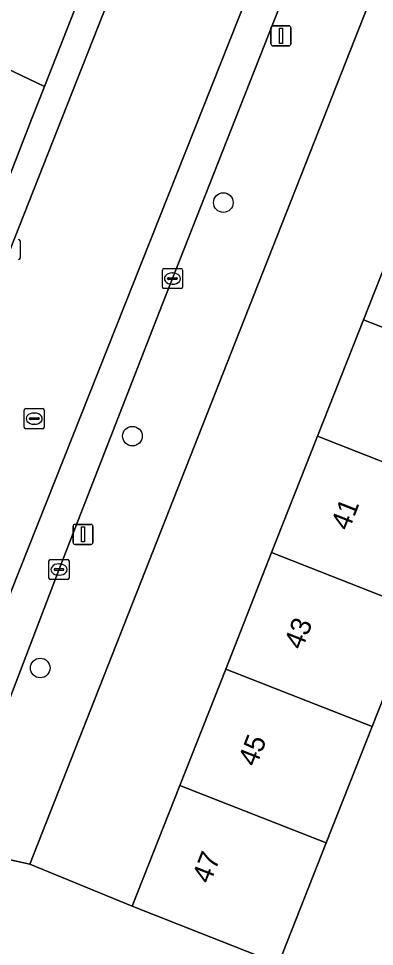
# Model space of a CAD drawing. Extents: x 159817 to 160765, y 380688 to 381638.
# Drawn here: x 160281.64 to 160299.38, y 381208.73 to 381254.99 of the extents above; entities that cross this region are included whole.
import ezdxf

# ---------------------------------------------------------------- set-up
doc = ezdxf.new("R2010")
doc.units = 0
for name, color, linetype in [('IMGEO_Boom', 7, 'Continuous'), ('IMGEO_Erf', 7, 'Continuous'), ('IMGEO_Groenvoorziening', 7, 'Continuous'), ('IMGEO_Kolk', 7, 'Continuous'), ('IMGEO_Lichtmast', 7, 'Continuous'), ('IMGEO_Pand', 7, 'Continuous'), ('IMGEO_Pand_nummerreeks', 7, 'Continuous'), ('IMGEO_Parkeervlak_open', 7, 'Continuous'), ('IMGEO_Rijbaan_lokaal_open', 7, 'Continuous'), ('IMGEO_Rioolput', 7, 'Continuous'), ('IMGEO_Voetpad_open', 7, 'Continuous')]:
    doc.layers.add(name, color=color, linetype=linetype)

msp = doc.modelspace()

# ---------------------------------------------------------------- linework, layer by layer
at = {"layer": 'IMGEO_Boom'}
for centre in [(160291.845, 381245.814), (160287.312, 381234.169), (160282.716, 381222.612)]:
    msp.add_circle(centre, 0.489, dxfattribs=at)
at = {"layer": 'IMGEO_Erf'}
msp.add_lwpolyline([(160302.786, 381250), (160303.405, 381251.569), (160305.694, 381257.372), (160307.998, 381263.215), (160302.836, 381265.248), (160296.834, 381250), (160292.437, 381238.829), (160282.201, 381212.828), (160287.303, 381210.745), (160289.675, 381216.759), (160291.963, 381222.561), (160294.252, 381228.362), (160296.54, 381234.164), (160298.829, 381239.967), (160301.117, 381245.769)], close=True, dxfattribs=at)
msp.add_lwpolyline([(160315.285, 381204.504), (160317.641, 381211.453), (160311.612, 381213.505), (160312.251, 381215.385), (160312.704, 381216.714), (160318.733, 381214.663), (160321.664, 381223.259), (160322.755, 381226.469), (160325.669, 381235.035), (160326.76, 381238.245), (160329.684, 381246.842), (160330.776, 381250.051), (160332.03, 381253.739), (160315.295, 381260.34), (160312.995, 381254.509), (160311.216, 381250), (160310.706, 381248.705), (160308.418, 381242.904), (160306.129, 381237.103), (160303.841, 381231.301), (160301.552, 381225.499), (160299.264, 381219.696), (160296.975, 381213.895), (160294.599, 381207.871)], dxfattribs=at)
at = {"layer": 'IMGEO_Groenvoorziening'}
msp.add_lwpolyline([(160272.065, 381256.79), (160278.685, 381253.622), (160282.93, 381251.591), (160284.608, 381255.87), (160280.242, 381257.583), (160263.914, 381264.002), (160257.027, 381266.942), (160255.623, 381263.651), (160262.284, 381260.57), (160265.98, 381258.86)], dxfattribs=at)
at = {"layer": 'IMGEO_Kolk'}
for p, q in [((160281.712, 381243.9), (160281.712, 381243.048)), ((160288.806, 381241.597), (160288.806, 381242.449)), ((160288.881, 381242.523), (160289.733, 381242.523)), ((160289.294, 381242.303), (160289.319, 381242.303)), ((160289.807, 381242.449), (160289.807, 381241.597)), ((160289.065, 381242.017), (160289.065, 381242.029)), ((160289.503, 381241.98), (160289.105, 381241.98)), ((160289.108, 381242.066), (160289.506, 381242.066)), ((160289.549, 381242.029), (160289.549, 381242.017)), ((160289.733, 381241.523), (160288.881, 381241.523)), ((160289.317, 381241.743), (160289.292, 381241.743)), ((160283.153, 381227.094), (160283.153, 381227.946)), ((160283.228, 381228.02), (160284.08, 381228.02)), ((160284.154, 381227.946), (160284.154, 381227.094)), ((160283.412, 381227.514), (160283.412, 381227.526)), ((160283.85, 381227.477), (160283.452, 381227.477)), ((160283.455, 381227.563), (160283.853, 381227.563)), ((160283.641, 381227.8), (160283.666, 381227.8)), ((160283.896, 381227.526), (160283.896, 381227.514)), ((160284.08, 381227.02), (160283.228, 381227.02)), ((160283.664, 381227.24), (160283.639, 381227.24))]:
    msp.add_line(p, q, dxfattribs=at)
for points in [[(160281.712, 381243.9), (160281.712, 381243.048)], [(160288.806, 381241.597), (160288.806, 381242.449)], [(160288.881, 381242.523), (160289.733, 381242.523)], [(160289.807, 381242.449), (160289.807, 381241.597)], [(160289.733, 381241.523), (160288.881, 381241.523)], [(160283.153, 381227.094), (160283.153, 381227.946)], [(160283.228, 381228.02), (160284.08, 381228.02)], [(160284.154, 381227.946), (160284.154, 381227.094)], [(160284.08, 381227.02), (160283.228, 381227.02)]]:
    msp.add_lwpolyline(points, dxfattribs=at)
for centre, radius, start, end in [((160281.636, 381243.898), 0.0765, 1.552, 88.448), ((160281.636, 381243.898), 0.0765, 1.552, 88.448), ((160281.636, 381243.05), 0.0765, 271.552, 358.448), ((160281.636, 381243.05), 0.0765, 271.552, 358.448), ((160288.883, 381242.447), 0.0765, 91.552, 178.448), ((160288.883, 381242.447), 0.0765, 91.552, 178.448), ((160289.731, 381242.447), 0.0765, 1.552, 88.448), ((160289.731, 381242.447), 0.0765, 1.552, 88.448), ((160289.105, 381242.026), 0.0403, 85.8775, 175.7526), ((160289.102, 381242.016), 0.0366, 178.938, 274.7102), ((160289.506, 381242.023), 0.043, 264.8664, 352.4533), ((160289.51, 381242.028), 0.0386, 1.7309, 96.639), ((160288.883, 381241.599), 0.0765, 181.552, 268.448), ((160288.883, 381241.599), 0.0765, 181.552, 268.448), ((160289.731, 381241.599), 0.0765, 271.552, 358.448), ((160289.731, 381241.599), 0.0765, 271.552, 358.448), ((160283.23, 381227.944), 0.0765, 91.552, 178.448), ((160283.23, 381227.944), 0.0765, 91.552, 178.448), ((160284.078, 381227.944), 0.0765, 1.552, 88.448), ((160284.078, 381227.944), 0.0765, 1.552, 88.448), ((160283.452, 381227.523), 0.0403, 85.8775, 175.7526), ((160283.449, 381227.513), 0.0366, 178.938, 274.7102), ((160283.853, 381227.52), 0.043, 264.8664, 352.4533), ((160283.857, 381227.525), 0.0386, 1.7309, 96.639), ((160283.23, 381227.096), 0.0765, 181.552, 268.448), ((160283.23, 381227.096), 0.0765, 181.552, 268.448), ((160284.078, 381227.096), 0.0765, 271.552, 358.448), ((160284.078, 381227.096), 0.0765, 271.552, 358.448)]:
    msp.add_arc(centre, radius, start, end, dxfattribs=at)
for centre, major_axis, ratio, start_param, end_param in [((160289.293, 381242.023), (-0.387, 0.002), 0.722429, 4.712389, 7.853982), ((160289.318, 381242.023), (-0.39, 0.002), 0.717154, 1.570796, 4.712389), ((160283.64, 381227.52), (-0.387, 0.002), 0.722429, 4.712389, 7.853982), ((160283.665, 381227.52), (-0.39, 0.002), 0.717154, 1.570796, 4.712389)]:
    msp.add_ellipse(centre, major_axis=major_axis, ratio=ratio, start_param=start_param, end_param=end_param, dxfattribs=at)
at = {"layer": 'IMGEO_Lichtmast'}
for p, q in [((160294.218, 381253.725), (160294.218, 381254.525)), ((160294.218, 381254.525), (160294.218, 381253.725)), ((160294.318, 381254.625), (160295.108, 381254.625)), ((160295.108, 381254.625), (160294.318, 381254.625)), ((160295.208, 381254.525), (160295.208, 381253.725)), ((160295.208, 381253.725), (160295.208, 381254.525)), ((160295.108, 381253.625), (160294.318, 381253.625)), ((160294.318, 381253.625), (160295.108, 381253.625)), ((160284.354, 381228.871), (160284.354, 381229.671)), ((160284.354, 381229.671), (160284.354, 381228.871)), ((160284.454, 381229.771), (160285.244, 381229.771)), ((160285.244, 381229.771), (160284.454, 381229.771)), ((160285.344, 381229.671), (160285.344, 381228.871)), ((160285.344, 381228.871), (160285.344, 381229.671)), ((160285.244, 381228.771), (160284.454, 381228.771)), ((160284.454, 381228.771), (160285.244, 381228.771))]:
    msp.add_line(p, q, dxfattribs=at)
for points in [[(160294.638, 381254.5), (160294.788, 381254.5), (160294.788, 381253.75), (160294.638, 381253.75), (160294.638, 381254.5)], [(160284.774, 381229.646), (160284.924, 381229.646), (160284.924, 381228.896), (160284.774, 381228.896), (160284.774, 381229.646)]]:
    msp.add_lwpolyline(points, dxfattribs=at)
for centre, start, end in [((160294.318, 381254.525), 90, 180), ((160294.318, 381254.525), 90, 180), ((160295.108, 381254.525), 0, 90), ((160295.108, 381254.525), 360, 90), ((160294.318, 381253.725), 180, 270), ((160294.318, 381253.725), 180, 270), ((160295.108, 381253.725), 270, 0), ((160295.108, 381253.725), 270, 0), ((160284.454, 381229.671), 90, 180), ((160284.454, 381229.671), 90, 180), ((160285.244, 381229.671), 0, 90), ((160285.244, 381229.671), 360, 90), ((160284.454, 381228.871), 180, 270), ((160284.454, 381228.871), 180, 270), ((160285.244, 381228.871), 270, 0), ((160285.244, 381228.871), 270, 0)]:
    msp.add_arc(centre, 0.1, start, end, dxfattribs=at)
at = {"layer": 'IMGEO_Pand'}
for points in [[(160301.117, 381245.769), (160298.829, 381239.967), (160306.129, 381237.103), (160308.418, 381242.904)], [(160296.54, 381234.164), (160303.841, 381231.301), (160306.129, 381237.103), (160298.829, 381239.967)], [(160296.54, 381234.164), (160294.252, 381228.362), (160301.552, 381225.499), (160303.841, 381231.301)], [(160299.264, 381219.696), (160301.552, 381225.499), (160294.252, 381228.362), (160291.963, 381222.561)], [(160299.264, 381219.696), (160291.963, 381222.561), (160289.675, 381216.759), (160296.975, 381213.895)], [(160289.675, 381216.759), (160287.303, 381210.745), (160294.599, 381207.871), (160296.975, 381213.895)]]:
    msp.add_lwpolyline(points, close=True, dxfattribs=at)
at = {"layer": 'IMGEO_Parkeervlak_open'}
for points in [[(160316.946, 381316.648), (160307.058, 381291.325), (160299.09, 381271.369), (160281.271, 381226.443), (160275.014, 381208.821)], [(160277.458, 381210.919), (160277.528, 381211.127), (160278.579, 381214.023), (160280.449, 381219.18), (160283.742, 381227.747), (160288.666, 381240.388), (160288.992, 381241.225), (160292.45, 381250), (160312.413, 381300.657)]]:
    msp.add_lwpolyline(points, dxfattribs=at)
at = {"layer": 'IMGEO_Rijbaan_lokaal_open'}
msp.add_lwpolyline([(160281.271, 381226.443), (160299.09, 381271.369), (160307.058, 381291.325), (160316.946, 381316.648), (160311.054, 381318.986), (160304.324, 381302.023), (160283.79, 381250), (160281.212, 381243.47), (160281.107, 381243.114), (160275.368, 381228.672), (160275.08, 381227.786), (160271.695, 381219.129), (160267.546, 381205.381), (160267.463, 381204.669), (160266.535, 381197.216)], dxfattribs=at)
at = {"layer": 'IMGEO_Rioolput'}
for p, q in [((160281.919, 381234.615), (160281.919, 381235.467)), ((160281.994, 381235.541), (160282.846, 381235.541)), ((160282.92, 381235.467), (160282.92, 381234.615)), ((160282.178, 381235.035), (160282.178, 381235.047)), ((160282.616, 381234.998), (160282.218, 381234.998)), ((160282.221, 381235.084), (160282.619, 381235.084)), ((160282.407, 381235.321), (160282.432, 381235.321)), ((160282.662, 381235.047), (160282.662, 381235.035)), ((160282.846, 381234.541), (160281.994, 381234.541)), ((160282.43, 381234.761), (160282.405, 381234.761))]:
    msp.add_line(p, q, dxfattribs=at)
for points in [[(160281.919, 381234.615), (160281.919, 381235.467)], [(160281.994, 381235.541), (160282.846, 381235.541)], [(160282.92, 381235.467), (160282.92, 381234.615)], [(160282.846, 381234.541), (160281.994, 381234.541)]]:
    msp.add_lwpolyline(points, dxfattribs=at)
for centre, radius, start, end in [((160281.996, 381235.465), 0.0765, 91.552, 178.448), ((160281.996, 381235.465), 0.0765, 91.552, 178.448), ((160282.844, 381235.465), 0.0765, 1.552, 88.448), ((160282.844, 381235.465), 0.0765, 1.552, 88.448), ((160282.218, 381235.044), 0.0403, 85.8775, 175.7526), ((160282.215, 381235.034), 0.0366, 178.938, 274.7102), ((160282.619, 381235.041), 0.043, 264.8664, 352.4533), ((160282.623, 381235.046), 0.0386, 1.7309, 96.639), ((160281.996, 381234.617), 0.0765, 181.552, 268.448), ((160281.996, 381234.617), 0.0765, 181.552, 268.448), ((160282.844, 381234.617), 0.0765, 271.552, 358.448), ((160282.844, 381234.617), 0.0765, 271.552, 358.448)]:
    msp.add_arc(centre, radius, start, end, dxfattribs=at)
for centre, major_axis, ratio, start_param, end_param in [((160282.406, 381235.041), (-0.387, 0.002), 0.722429, 4.712389, 7.853982), ((160282.431, 381235.041), (-0.39, 0.002), 0.717154, 1.570796, 4.712389)]:
    msp.add_ellipse(centre, major_axis=major_axis, ratio=ratio, start_param=start_param, end_param=end_param, dxfattribs=at)
at = {"layer": 'IMGEO_Voetpad_open'}
for points in [[(160281.212, 381243.47), (160283.79, 381250), (160304.324, 381302.023), (160311.054, 381318.986), (160324.621, 381353.178), (160325.632, 381355.733), (160325.775, 381356.504), (160325.752, 381356.962), (160325.818, 381357.454), (160331.894, 381372.811)], [(160327.681, 381364.751), (160306.429, 381310.967), (160304.091, 381305.049), (160298.844, 381291.771), (160298.304, 381290.405), (160295.93, 381284.397), (160295.376, 381282.993), (160293.027, 381277.05), (160292.429, 381275.535), (160290.157, 381269.786), (160289.589, 381268.347), (160287.291, 381262.532), (160285.593, 381258.382), (160284.608, 381255.87), (160282.93, 381251.591), (160282.306, 381250), (160279.935, 381243.953)], [(160317.479, 381313.129), (160317.409, 381312.956), (160316.641, 381310.994), (160315.493, 381308.263), (160312.413, 381300.657), (160292.45, 381250), (160288.992, 381241.225), (160288.666, 381240.388), (160283.742, 381227.747), (160280.449, 381219.18), (160278.579, 381214.023), (160280.923, 381213.109), (160282.201, 381212.828), (160292.437, 381238.829), (160296.834, 381250), (160302.836, 381265.248), (160303.457, 381266.825), (160316.635, 381300.299)], [(160279.935, 381243.953), (160282.306, 381250), (160282.93, 381251.591), (160278.685, 381253.622)], [(160319.076, 381200.152), (160316.072, 381201.02), (160314.417, 381201.498), (160311.43, 381202.361), (160311.193, 381202.43), (160311.111, 381202.147), (160305.665, 381203.72), (160305.747, 381204.003), (160295.833, 381206.867), (160295.955, 381207.43), (160294.599, 381207.871), (160287.303, 381210.745), (160282.201, 381212.828), (160280.923, 381213.109), (160279.777, 381209.999), (160277.458, 381210.919)]]:
    msp.add_lwpolyline(points, dxfattribs=at)

# ---------------------------------------------------------------- texts
at = {"layer": 'IMGEO_Pand_nummerreeks'}
for s, p in [('41', (160298.094, 381229.408)), ('43', (160295.762, 381223.473)), ('45', (160293.472, 381217.643)), ('47', (160291.181, 381211.813))]:
    msp.add_text(s, height=1, rotation=68.5519, dxfattribs=at).set_placement(p)

doc.saveas('drawing.dxf')
